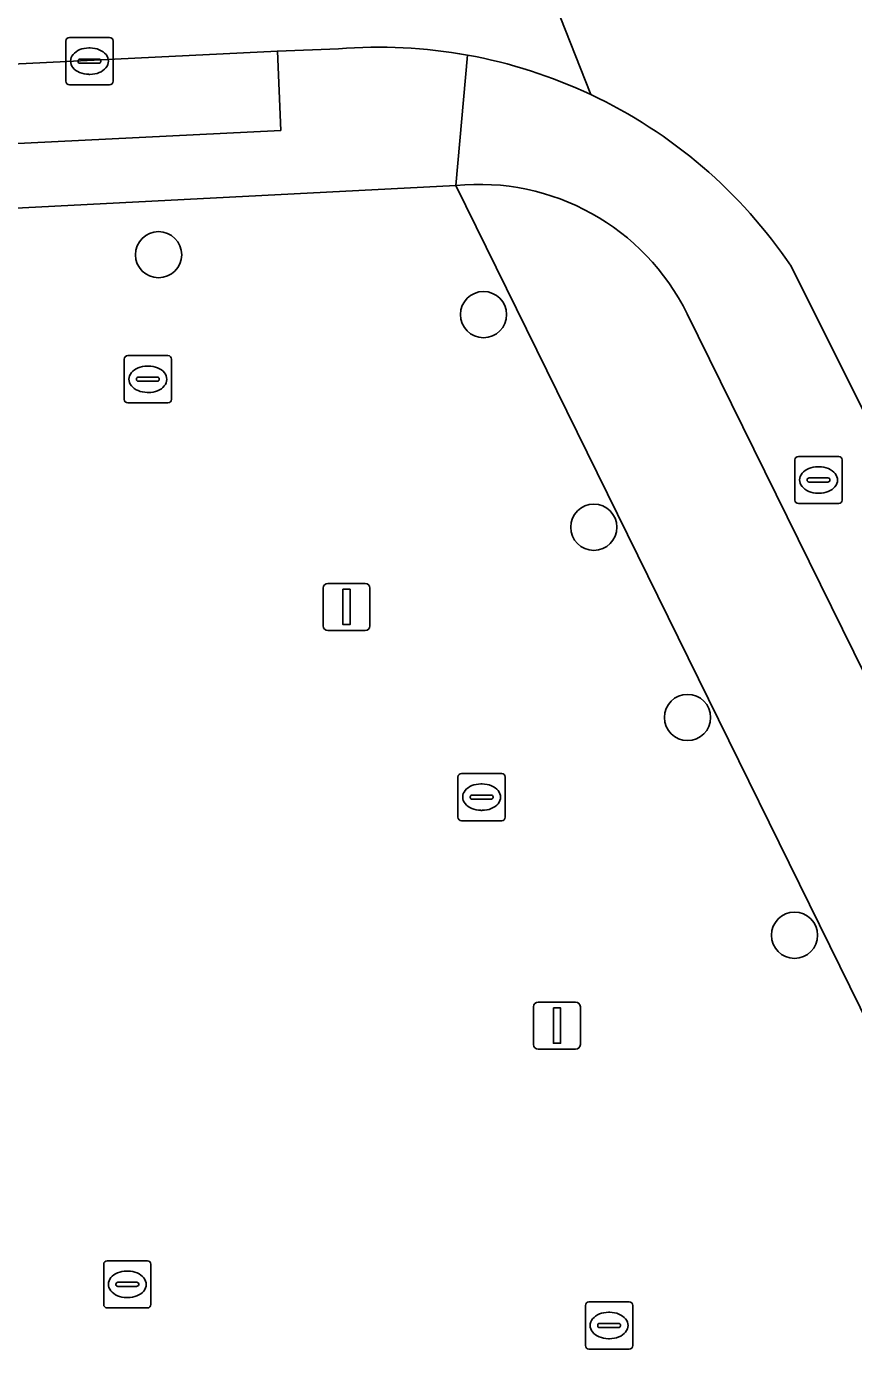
# Model space of a CAD drawing. Extents: x 157692 to 159674, y 381452 to 383291.
# Drawn here: x 158001.47 to 158018.97, y 381561.77 to 381590.1 of the extents above; entities that cross this region are included whole.
import ezdxf

# ---------------------------------------------------------------- set-up
doc = ezdxf.new("R2010")
doc.units = 0
for name, color, linetype in [('IMGEO_Boom', 7, 'Continuous'), ('IMGEO_Erf', 7, 'Continuous'), ('IMGEO_Groenvoorziening', 7, 'Continuous'), ('IMGEO_Kolk', 7, 'Continuous'), ('IMGEO_Lichtmast', 7, 'Continuous'), ('IMGEO_Rijbaan_lokaal_gesloten', 7, 'Continuous'), ('IMGEO_Voetpad_open', 7, 'Continuous')]:
    doc.layers.add(name, color=color, linetype=linetype)

msp = doc.modelspace()

# ---------------------------------------------------------------- linework, layer by layer
at = {"layer": 'IMGEO_Boom'}
for centre in [(158004.259, 381585.269), (158011.141, 381584), (158013.476, 381579.496), (158015.461, 381575.467), (158017.727, 381570.854)]:
    msp.add_circle(centre, 0.489, dxfattribs=at)
at = {"layer": 'IMGEO_Erf'}
msp.add_lwpolyline([(158023.394, 381560.624), (158010.552, 381586.734), (158000, 381586.191), (157996.355, 381586.003), (157981.533, 381585.268), (157980.361, 381585.213), (157974.631, 381584.943), (157972.603, 381584.848), (157960.05, 381584.214), (157959.334, 381584.178)], dxfattribs=at)
at = {"layer": 'IMGEO_Groenvoorziening'}
msp.add_lwpolyline([(158006.775, 381589.582), (157982.023, 381588.369), (157982.129, 381586.678), (158006.846, 381587.903)], close=True, dxfattribs=at)
msp.add_lwpolyline([(158010.552, 381586.734), (158023.394, 381560.624), (158024.589, 381558.25), (158024.722, 381557.965), (158027.557, 381559.385), (158024.393, 381565.87), (158015.453, 381584.017)], dxfattribs=at)
msp.add_arc((158011.046, 381581.846), 4.913, 26.225, 95.769, dxfattribs=at)
at = {"layer": 'IMGEO_Kolk'}
for p, q in [((158002.37, 381589.869), (158003.222, 381589.869)), ((158002.295, 381588.943), (158002.295, 381589.795)), ((158002.783, 381589.649), (158002.808, 381589.649)), ((158003.296, 381589.795), (158003.296, 381588.943)), ((158002.554, 381589.363), (158002.554, 381589.375)), ((158002.992, 381589.326), (158002.594, 381589.326)), ((158002.597, 381589.412), (158002.995, 381589.412)), ((158003.038, 381589.375), (158003.038, 381589.363)), ((158002.806, 381589.089), (158002.781, 381589.089)), ((158003.222, 381588.869), (158002.37, 381588.869)), ((158003.606, 381583.131), (158004.458, 381583.131)), ((158003.531, 381582.205), (158003.531, 381583.057)), ((158004.019, 381582.911), (158004.044, 381582.911)), ((158004.532, 381583.057), (158004.532, 381582.205)), ((158003.79, 381582.625), (158003.79, 381582.637)), ((158004.228, 381582.588), (158003.83, 381582.588)), ((158003.833, 381582.674), (158004.231, 381582.674)), ((158004.274, 381582.637), (158004.274, 381582.625)), ((158004.042, 381582.351), (158004.017, 381582.351)), ((158004.458, 381582.131), (158003.606, 381582.131)), ((158017.735, 381580.071), (158017.735, 381580.923)), ((158017.81, 381580.997), (158018.662, 381580.997)), ((158018.736, 381580.923), (158018.736, 381580.071)), ((158018.037, 381580.54), (158018.435, 381580.54)), ((158018.223, 381580.777), (158018.248, 381580.777)), ((158017.994, 381580.491), (158017.994, 381580.503)), ((158018.432, 381580.454), (158018.034, 381580.454)), ((158018.478, 381580.503), (158018.478, 381580.491)), ((158018.662, 381579.997), (158017.81, 381579.997)), ((158018.246, 381580.217), (158018.221, 381580.217)), ((158010.599, 381573.354), (158010.599, 381574.206)), ((158010.674, 381574.28), (158011.526, 381574.28)), ((158011.087, 381574.06), (158011.112, 381574.06)), ((158011.6, 381574.206), (158011.6, 381573.354)), ((158010.858, 381573.774), (158010.858, 381573.786)), ((158011.296, 381573.737), (158010.898, 381573.737)), ((158010.901, 381573.823), (158011.299, 381573.823)), ((158011.342, 381573.786), (158011.342, 381573.774)), ((158011.11, 381573.5), (158011.085, 381573.5)), ((158011.526, 381573.28), (158010.674, 381573.28)), ((158003.096, 381563.034), (158003.096, 381563.886)), ((158003.171, 381563.96), (158004.023, 381563.96)), ((158004.097, 381563.886), (158004.097, 381563.034)), ((158003.584, 381563.74), (158003.609, 381563.74)), ((158003.355, 381563.454), (158003.355, 381563.466)), ((158003.793, 381563.417), (158003.395, 381563.417)), ((158003.398, 381563.503), (158003.796, 381563.503)), ((158003.839, 381563.466), (158003.839, 381563.454)), ((158004.023, 381562.96), (158003.171, 381562.96)), ((158003.607, 381563.18), (158003.582, 381563.18)), ((158013.299, 381562.163), (158013.299, 381563.015)), ((158013.374, 381563.089), (158014.226, 381563.089)), ((158014.3, 381563.015), (158014.3, 381562.163)), ((158013.787, 381562.869), (158013.812, 381562.869)), ((158013.558, 381562.583), (158013.558, 381562.595)), ((158013.996, 381562.546), (158013.598, 381562.546)), ((158013.601, 381562.632), (158013.999, 381562.632)), ((158014.042, 381562.595), (158014.042, 381562.583)), ((158013.81, 381562.309), (158013.785, 381562.309)), ((158014.226, 381562.089), (158013.374, 381562.089))]:
    msp.add_line(p, q, dxfattribs=at)
for points in [[(158002.37, 381589.869), (158003.222, 381589.869)], [(158002.295, 381588.943), (158002.295, 381589.795)], [(158003.296, 381589.795), (158003.296, 381588.943)], [(158003.222, 381588.869), (158002.37, 381588.869)], [(158003.606, 381583.131), (158004.458, 381583.131)], [(158003.531, 381582.205), (158003.531, 381583.057)], [(158004.532, 381583.057), (158004.532, 381582.205)], [(158004.458, 381582.131), (158003.606, 381582.131)], [(158017.735, 381580.071), (158017.735, 381580.923)], [(158017.81, 381580.997), (158018.662, 381580.997)], [(158018.736, 381580.923), (158018.736, 381580.071)], [(158018.662, 381579.997), (158017.81, 381579.997)], [(158010.599, 381573.354), (158010.599, 381574.206)], [(158010.674, 381574.28), (158011.526, 381574.28)], [(158011.6, 381574.206), (158011.6, 381573.354)], [(158011.526, 381573.28), (158010.674, 381573.28)], [(158003.096, 381563.034), (158003.096, 381563.886)], [(158003.171, 381563.96), (158004.023, 381563.96)], [(158004.097, 381563.886), (158004.097, 381563.034)], [(158004.023, 381562.96), (158003.171, 381562.96)], [(158013.299, 381562.163), (158013.299, 381563.015)], [(158013.374, 381563.089), (158014.226, 381563.089)], [(158014.3, 381563.015), (158014.3, 381562.163)], [(158014.226, 381562.089), (158013.374, 381562.089)]]:
    msp.add_lwpolyline(points, dxfattribs=at)
for centre, radius, start, end in [((158002.372, 381589.793), 0.0765, 91.552, 178.448), ((158002.372, 381589.793), 0.0765, 91.552, 178.448), ((158003.22, 381589.793), 0.0765, 1.552, 88.448), ((158003.22, 381589.793), 0.0765, 1.552, 88.448), ((158002.594, 381589.372), 0.0403, 85.8775, 175.7526), ((158002.591, 381589.362), 0.0366, 178.938, 274.7102), ((158002.995, 381589.369), 0.043, 264.8664, 352.4533), ((158002.999, 381589.374), 0.0386, 1.7309, 96.639), ((158002.372, 381588.945), 0.0765, 181.552, 268.448), ((158002.372, 381588.945), 0.0765, 181.552, 268.448), ((158003.22, 381588.945), 0.0765, 271.552, 358.448), ((158003.22, 381588.945), 0.0765, 271.552, 358.448), ((158003.608, 381583.055), 0.0765, 91.552, 178.448), ((158003.608, 381583.055), 0.0765, 91.552, 178.448), ((158004.456, 381583.055), 0.0765, 1.552, 88.448), ((158004.456, 381583.055), 0.0765, 1.552, 88.448), ((158003.83, 381582.634), 0.0403, 85.8775, 175.7526), ((158003.827, 381582.624), 0.0366, 178.938, 274.7102), ((158004.231, 381582.631), 0.043, 264.8664, 352.4533), ((158004.235, 381582.636), 0.0386, 1.7309, 96.639), ((158003.608, 381582.207), 0.0765, 181.552, 268.448), ((158003.608, 381582.207), 0.0765, 181.552, 268.448), ((158004.456, 381582.207), 0.0765, 271.552, 358.448), ((158004.456, 381582.207), 0.0765, 271.552, 358.448), ((158017.812, 381580.921), 0.0765, 91.552, 178.448), ((158017.812, 381580.921), 0.0765, 91.552, 178.448), ((158018.66, 381580.921), 0.0765, 1.552, 88.448), ((158018.66, 381580.921), 0.0765, 1.552, 88.448), ((158018.034, 381580.5), 0.0403, 85.8775, 175.7526), ((158018.439, 381580.502), 0.0386, 1.7309, 96.639), ((158018.031, 381580.49), 0.0366, 178.938, 274.7102), ((158018.435, 381580.497), 0.043, 264.8664, 352.4533), ((158017.812, 381580.073), 0.0765, 181.552, 268.448), ((158017.812, 381580.073), 0.0765, 181.552, 268.448), ((158018.66, 381580.073), 0.0765, 271.552, 358.448), ((158018.66, 381580.073), 0.0765, 271.552, 358.448), ((158010.676, 381574.204), 0.0765, 91.552, 178.448), ((158010.676, 381574.204), 0.0765, 91.552, 178.448), ((158011.524, 381574.204), 0.0765, 1.552, 88.448), ((158011.524, 381574.204), 0.0765, 1.552, 88.448), ((158010.898, 381573.783), 0.0403, 85.8775, 175.7526), ((158010.895, 381573.773), 0.0366, 178.938, 274.7102), ((158011.299, 381573.78), 0.043, 264.8664, 352.4533), ((158011.303, 381573.785), 0.0386, 1.7309, 96.639), ((158010.676, 381573.356), 0.0765, 181.552, 268.448), ((158010.676, 381573.356), 0.0765, 181.552, 268.448), ((158011.524, 381573.356), 0.0765, 271.552, 358.448), ((158011.524, 381573.356), 0.0765, 271.552, 358.448), ((158003.173, 381563.884), 0.0765, 91.552, 178.448), ((158003.173, 381563.884), 0.0765, 91.552, 178.448), ((158004.021, 381563.884), 0.0765, 1.552, 88.448), ((158004.021, 381563.884), 0.0765, 1.552, 88.448), ((158003.395, 381563.463), 0.0403, 85.8775, 175.7526), ((158003.392, 381563.453), 0.0366, 178.938, 274.7102), ((158003.796, 381563.46), 0.043, 264.8664, 352.4533), ((158003.8, 381563.465), 0.0386, 1.7309, 96.639), ((158003.173, 381563.036), 0.0765, 181.552, 268.448), ((158003.173, 381563.036), 0.0765, 181.552, 268.448), ((158004.021, 381563.036), 0.0765, 271.552, 358.448), ((158004.021, 381563.036), 0.0765, 271.552, 358.448), ((158013.376, 381563.013), 0.0765, 91.552, 178.448), ((158013.376, 381563.013), 0.0765, 91.552, 178.448), ((158014.224, 381563.013), 0.0765, 1.552, 88.448), ((158014.224, 381563.013), 0.0765, 1.552, 88.448), ((158013.598, 381562.592), 0.0403, 85.8775, 175.7526), ((158013.595, 381562.582), 0.0366, 178.938, 274.7102), ((158013.999, 381562.589), 0.043, 264.8664, 352.4533), ((158014.003, 381562.594), 0.0386, 1.7309, 96.639), ((158013.376, 381562.165), 0.0765, 181.552, 268.448), ((158013.376, 381562.165), 0.0765, 181.552, 268.448), ((158014.224, 381562.165), 0.0765, 271.552, 358.448), ((158014.224, 381562.165), 0.0765, 271.552, 358.448)]:
    msp.add_arc(centre, radius, start, end, dxfattribs=at)
for centre, major_axis, ratio, start_param, end_param in [((158002.782, 381589.369), (-0.387, 0.002), 0.722429, 4.712389, 7.853982), ((158002.807, 381589.369), (-0.39, 0.002), 0.717154, 1.570796, 4.712389), ((158004.018, 381582.631), (-0.387, 0.002), 0.722429, 4.712389, 7.853982), ((158004.043, 381582.631), (-0.39, 0.002), 0.717154, 1.570796, 4.712389), ((158018.222, 381580.497), (-0.387, 0.002), 0.722429, 4.712389, 7.853982), ((158018.247, 381580.497), (-0.39, 0.002), 0.717154, 1.570796, 4.712389), ((158011.086, 381573.78), (-0.387, 0.002), 0.722429, 4.712389, 7.853982), ((158011.111, 381573.78), (-0.39, 0.002), 0.717154, 1.570796, 4.712389), ((158003.583, 381563.46), (-0.387, 0.002), 0.722429, 4.712389, 7.853982), ((158003.608, 381563.46), (-0.39, 0.002), 0.717154, 1.570796, 4.712389), ((158013.786, 381562.589), (-0.387, 0.002), 0.722429, 4.712389, 7.853982), ((158013.811, 381562.589), (-0.39, 0.002), 0.717154, 1.570796, 4.712389)]:
    msp.add_ellipse(centre, major_axis=major_axis, ratio=ratio, start_param=start_param, end_param=end_param, dxfattribs=at)
at = {"layer": 'IMGEO_Lichtmast'}
for p, q in [((158007.844, 381578.308), (158008.634, 381578.308)), ((158008.634, 381578.308), (158007.844, 381578.308)), ((158007.744, 381577.408), (158007.744, 381578.208)), ((158007.744, 381578.208), (158007.744, 381577.408)), ((158008.734, 381578.208), (158008.734, 381577.408)), ((158008.734, 381577.408), (158008.734, 381578.208)), ((158008.634, 381577.308), (158007.844, 381577.308)), ((158007.844, 381577.308), (158008.634, 381577.308)), ((158012.201, 381568.54), (158012.201, 381569.34)), ((158012.201, 381569.34), (158012.201, 381568.54)), ((158012.301, 381569.44), (158013.091, 381569.44)), ((158013.091, 381569.44), (158012.301, 381569.44)), ((158013.191, 381569.34), (158013.191, 381568.54)), ((158013.191, 381568.54), (158013.191, 381569.34)), ((158013.091, 381568.44), (158012.301, 381568.44)), ((158012.301, 381568.44), (158013.091, 381568.44))]:
    msp.add_line(p, q, dxfattribs=at)
for points in [[(158008.164, 381578.183), (158008.314, 381578.183), (158008.314, 381577.433), (158008.164, 381577.433), (158008.164, 381578.183)], [(158012.621, 381569.315), (158012.771, 381569.315), (158012.771, 381568.565), (158012.621, 381568.565), (158012.621, 381569.315)]]:
    msp.add_lwpolyline(points, dxfattribs=at)
for centre, start, end in [((158007.844, 381578.208), 90, 180), ((158007.844, 381578.208), 90, 180), ((158008.634, 381578.208), 0, 90), ((158008.634, 381578.208), 360, 90), ((158007.844, 381577.408), 180, 270), ((158007.844, 381577.408), 180, 270), ((158008.634, 381577.408), 270, 0), ((158008.634, 381577.408), 270, 0), ((158012.301, 381569.34), 90, 180), ((158012.301, 381569.34), 90, 180), ((158013.091, 381569.34), 0, 90), ((158013.091, 381569.34), 360, 90), ((158012.301, 381568.54), 180, 270), ((158012.301, 381568.54), 180, 270), ((158013.091, 381568.54), 270, 0), ((158013.091, 381568.54), 270, 0)]:
    msp.add_arc(centre, 0.1, start, end, dxfattribs=at)
at = {"layer": 'IMGEO_Rijbaan_lokaal_gesloten'}
for points in [[(158009.575, 381603.318), (158010.814, 381595.251), (158013.411, 381588.661)], [(158013.411, 381588.661), (158010.814, 381595.251), (158009.575, 381603.318)], [(157921.704, 381597.546), (157924.075, 381595.18), (157926.673, 381593.026), (157928.952, 381591.478), (157929.051, 381591.423), (157930.756, 381590.478), (157934.191, 381588.901), (157937.272, 381587.854), (157940.474, 381587.149), (157944.13, 381586.826), (157945.839, 381586.771), (157951.019, 381586.872), (157951.074, 381586.874), (157957.932, 381587.181), (157959.949, 381587.281), (157972.468, 381587.902), (157972.55, 381587.906), (157981.393, 381588.333), (157982.023, 381588.369), (158006.775, 381589.582), (158008.068, 381589.628)], [(158017.655, 381585.024), (158019.705, 381580.927), (158025.23, 381569.733), (158025.98, 381568.248), (158031.795, 381571.252), (158031.735, 381571.355), (158030.425, 381574.007), (158021.989, 381591.063)]]:
    msp.add_lwpolyline(points, dxfattribs=at)
for centre, radius, start, end in [((158008.93, 381579.16), 10.504, 79.7263, 94.7057), ((158008.92, 381579.112), 10.553, 64.8121, 79.7209), ((158008.927, 381579.134), 10.53, 34.0133, 64.7952)]:
    msp.add_arc(centre, radius, start, end, dxfattribs=at)
at = {"layer": 'IMGEO_Voetpad_open'}
for points in [[(158008.068, 381589.628), (158006.775, 381589.582), (158006.846, 381587.903), (157982.129, 381586.678), (157982.023, 381588.369), (157981.393, 381588.333), (157981.533, 381585.268), (157996.355, 381586.003), (158000, 381586.191), (158010.552, 381586.734), (158010.803, 381589.495)], [(158010.803, 381589.495), (158010.552, 381586.734)], [(158015.453, 381584.017), (158024.393, 381565.87), (158027.557, 381559.385), (158029.771, 381560.479), (158025.98, 381568.248), (158025.23, 381569.733), (158019.705, 381580.927), (158017.655, 381585.024)]]:
    msp.add_lwpolyline(points, dxfattribs=at)
for centre, radius, start, end in [((158008.93, 381579.16), 10.504, 79.7263, 94.7057), ((158008.92, 381579.112), 10.553, 64.8121, 79.7209), ((158008.927, 381579.134), 10.53, 34.0133, 64.7952), ((158011.046, 381581.846), 4.913, 26.225, 95.769)]:
    msp.add_arc(centre, radius, start, end, dxfattribs=at)

doc.saveas('drawing.dxf')
